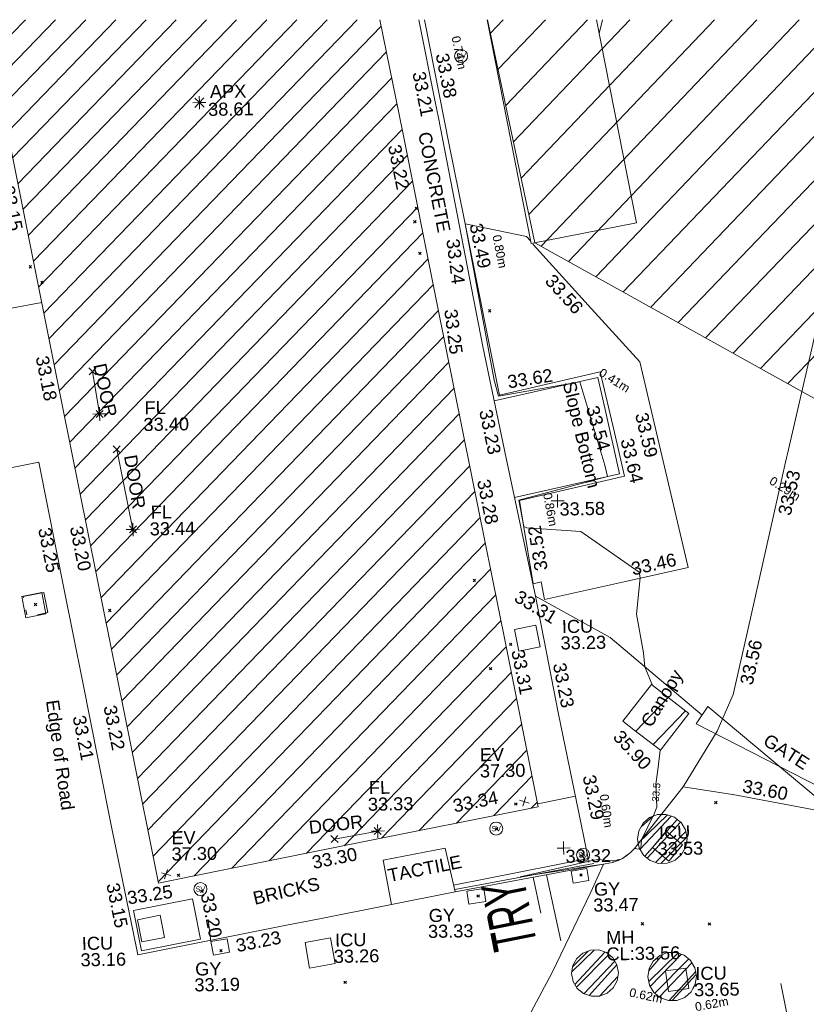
# Model space of a CAD drawing. Header units: millimetres. Extents: x -290717 to 520720, y -88450 to 287762.
# Tile 319 of 381: x 187907 to 210553, y 253670 to 282025. Entities that reach past the tile are written whole.
import ezdxf

# ---------------------------------------------------------------- set-up
doc = ezdxf.new("R2010")
doc.units = ezdxf.units.MM
for name, pattern in [('IMPORT-HIDDEN2 _3_', [4762.5, 3175, -1587.5]), ('IMPORT-UG_DRAINAGE_SURFACE_QLB4 _2_', [2700, 1500, -300.0000000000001, 0, -250, 150, -300.0000000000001, 0, -200]), ('IMPORT-UG_ELEC_LV_QLB2 _2_', [2700, 1500, -300.0000000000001, 0, -250, 150, -300.0000000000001, 0, -200]), ('IMPORT-UG_ELEC_STREET LIGHTING_QLB2 _2_', [2700, 1500, -300.0000000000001, 0, -250, 150, -300.0000000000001, 0, -200]), ('IMPORT-UG_UNIDENTIFIED_QLA _2_', [2350, 1500, -300.0000000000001, 0, -50, 150, -300.0000000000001, 0, -50])]:
    doc.linetypes.add(name, pattern=pattern)
for name, color, linetype, lineweight, true_color in [('00_TOPO_APEX_BUILDING', 7, 'Continuous', 9, 0x666666), ('00_TOPO_EAVE', 7, 'Continuous', 9, 0x666666), ('00_TOPO_LEVEL_FLOOR', 7, 'Continuous', 9, 0x666666), ('00_TOPO_SERV_MH', 7, 'Continuous', 9, 0x666666), ('00_TOPO_SERV_STOP_VALVE', 7, 'Continuous', 9, 0x666666), ('00_UAV_APEX_BUILDING', 7, 'Continuous', 9, 0x666666), ('00_UAV_BUILDING_CANOPY', 7, 'Continuous', 9, 0xff7fff), ('00_UAV_BUILDING_HATCH', 7, 'Continuous', 9, 0x999999), ('00_UAV_BUILDING_OUTLINE', 5, 'Continuous', 9, 0x0000ff), ('00_UAV_CONCRETE', 9, 'Continuous', 9, 0x808080), ('00_UAV_EAVE', 7, 'Continuous', 9, 0x666666), ('00_UAV_FENCE', 7, 'Continuous', 9, 0x264c2f), ('00_UAV_FOOTPATH', 7, 'Continuous', 9, 0xa50000), ('00_UAV_GATE', 7, 'Continuous', 9, 0xa50000), ('00_UAV_INT_DOOR', 7, 'Continuous', 9, 0x7f4f3f), ('00_UAV_KERB_BOTTOM', 1, 'Continuous', 9, 0xff0000), ('00_UAV_KERB_TOP', 7, 'Continuous', 9, 0xa500a5), ('00_UAV_LEVEL_FLOOR', 7, 'Continuous', 9, 0x666666), ('00_UAV_LEVEL_SPOT', 7, 'Continuous', 9, 0x666666), ('00_UAV_ROAD_MARKING_WHITE_CONTINUOUS', 7, 'Continuous', 9, 0x999999), ('00_UAV_ROAD_MARKING_WHITE_DASH', 7, 'Continuous', 9, 0x999999), ('00_UAV_SERV_GULLY', 7, 'Continuous', 9, 0x5252a5), ('00_UAV_SERV_IC', 5, 'Continuous', 9, 0x0000ff), ('00_UAV_SLOPE_BOTTOM', 30, 'Continuous', 9, 0xff7f00), ('00_UAV_TRACK', 7, 'Continuous', 9, 0x666666), ('01_DTM_CONTOUR_MNR', 7, 'Continuous', 9, 0xa5a552), ('01_DTM_CONTOUR_MNR_LABELS', 7, 'Continuous', 9, 0xa5a552), ('12333-PUM-2D-U-0001-C01 - Rev2_REVIT IMPORT_dwg', 7, 'Continuous', 9, 0x767676), ('PUM-CHAMBER EXTENTS', 6, 'IMPORT-HIDDEN2 _3_', 9, 0xff00ff), ('PUM-ELECTRIC-LV-QLB2', 1, 'IMPORT-UG_ELEC_LV_QLB2 _2_', 9, 0xff0000), ('PUM-SURFACE-QLB4', 4, 'IMPORT-UG_DRAINAGE_SURFACE_QLB4 _2_', 9, 0x00ffff), ('PUM-UNABLE TO SURVEY', 190, 'Continuous', 9, 0x7f00ff), ('PUM-UNIDENTIFIED UTILITIES-QLA', 7, 'IMPORT-UG_UNIDENTIFIED_QLA _2_', 9, 0x52a500)]:
    doc.layers.add(name, color=color, linetype=linetype, lineweight=lineweight, true_color=true_color)
for name, color, linetype, lineweight in [('00_UAV_CONTAINER', 7, 'Continuous', 9), ('00_UAV_ROAD_EDGE', 7, 'Continuous', 9), ('00_UAV_ROAD_TEXT', 7, 'Continuous', 9), ('00_UAV_SURFACE', 7, 'Continuous', 9), ('00_UAV_SURVEY_TEXT', 7, 'Continuous', 9), ('GEN-TEXT', 7, 'Continuous', 9)]:
    doc.layers.add(name, color=color, linetype=linetype, lineweight=lineweight)
doc.styles.add('Arial_1', font='arial.ttf', dxfattribs={"height": 250})
doc.styles.add('Swis721 Lt BT', font='swissl.ttf', dxfattribs={"height": 399.9999999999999})
doc.styles.add('Swis721 Lt BT_1', font='swissl.ttf', dxfattribs={"height": 200})
doc.styles.add('Swis721 Lt BT_12', font='swissl.ttf', dxfattribs={"width": 0.56, "height": 1264.1})
doc.styles.add('Swis721 Lt BT_2', font='swissl.ttf', dxfattribs={"height": 375})
pattern_1 = [(45, (-533641079.65, -725615854.3560001), (-265.1650429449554, 265.1650429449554), []), (45, (-533640902.873, -725615854.3560001), (-265.1650429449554, 265.1650429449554), [])]
pattern_2 = [(45, (0, 0), (-441.9417382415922, 441.9417382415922), [])]

# ---------------------------------------------------------------- blocks, each defined once
blk = doc.blocks.new('12333-PUM-2D-U-0001-C01 - Rev2_REVIT IMPORT_dwg_MSL_Apex_SYM-2077252-Site Location Plan Existing')
at = {"layer": '00_TOPO_APEX_BUILDING', "color": 254, "true_color": 0xcccccc, "flags": 128}
for points in [[(0, -500.8627267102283), (0, 0), (-500.8627267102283, 0)], [(354.163430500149, 354.1634305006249), (0, 0), (-354.1634305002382, 354.1634305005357)], [(354.1634305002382, -354.1634305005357), (0, 0), (-354.163430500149, -354.1634305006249)], [(500.8627267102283, 0), (0, 0), (0, 500.8627267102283)]]:
    blk.add_lwpolyline(points, dxfattribs=at)
blk = doc.blocks.new('12333-PUM-2D-U-0001-C01 - Rev2_REVIT IMPORT_dwg_MSL_Eaves_SYM_1-V74-Site Location Plan Existing')
at = {"layer": '00_TOPO_EAVE', "color": 254, "true_color": 0xcccccc}
for p, q in [((356.5791934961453, -116.0873754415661), (-356.5791934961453, 116.0873754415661)), ((-116.0873754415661, -356.5791934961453), (116.0873754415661, 356.5791934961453))]:
    blk.add_line(p, q, dxfattribs=at)
blk = doc.blocks.new('12333-PUM-2D-U-0001-C01 - Rev2_REVIT IMPORT_dwg__U58-2077588-Site Location Plan Existing')
at = {"layer": '00_UAV_GATE', "color": 9, "true_color": 0xe1aaaa, "flags": 128}
blk.add_lwpolyline([(169.9634222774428, 247.2092940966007), (-169.9634222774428, -247.2092940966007), (-4224.036577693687, 3268.209294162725), (-4563.963422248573, 2773.790705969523)], close=True, dxfattribs=at)
blk = doc.blocks.new('12333-PUM-2D-U-0001-C01 - Rev2_REVIT IMPORT_dwg_MSL_Sluice_Valve_SYM-2077246-Site Location Plan Existing')
at = {"layer": '00_TOPO_SERV_STOP_VALVE', "color": 254, "true_color": 0xcccccc}
blk.add_circle((0, 0), 500.0000000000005, dxfattribs=at)
at = {"layer": '00_TOPO_SERV_STOP_VALVE', "insert": (0, 198.9876086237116), "char_height": 399.9999999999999, "width": 785.1100955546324, "attachment_point": 2, "line_spacing_factor": 1.005061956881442, "style": 'Swis721 Lt BT'}
blk.add_mtext('SV', dxfattribs=at)
blk = doc.blocks.new('12333-PUM-2D-U-0001-C01 - Rev2_REVIT IMPORT_dwg_MSL_FLlvl_SYM-V141-Site Location Plan Existing')
at = {"layer": '00_TOPO_LEVEL_FLOOR', "color": 254, "true_color": 0xcccccc, "flags": 128}
for points in [[(0, -38.9261101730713), (0, 0), (-38.9261101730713, 0)], [(38.9261101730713, 0), (0, 0), (0, 38.9261101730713)]]:
    blk.add_lwpolyline(points, dxfattribs=at)
blk = doc.blocks.new('12333-PUM-2D-U-0001-C01 - Rev2_REVIT IMPORT_dwg_MSL_Node_Linework-V165-Site Location Plan Existing')
at = {"layer": '00_UAV_INT_DOOR', "color": 9, "true_color": 0xd4c4bf, "flags": 128}
for points in [[(530.3860888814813, 530.3860888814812), (0, 0), (-530.3860888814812, 530.3860888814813)], [(530.3860888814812, -530.3860888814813), (0, 0), (-530.3860888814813, -530.3860888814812)]]:
    blk.add_lwpolyline(points, dxfattribs=at)
blk = doc.blocks.new('12333-PUM-2D-U-0001-C01 - Rev2_REVIT IMPORT_dwg_UAV-2077255-Site Location Plan Existing')
at = {"layer": '00_UAV_LEVEL_SPOT', "color": 254, "true_color": 0xcccccc, "flags": 128}
for points in [[(0, -500.0000000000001), (0, 0), (-500.0000000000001, 0)], [(500.0000000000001, 0), (0, 0), (0, 500.0000000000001)]]:
    blk.add_lwpolyline(points, dxfattribs=at)
blk = doc.blocks.new('12333-PUM-2D-U-0001-C01 - Rev2_REVIT IMPORT_dwg_MGS62954_T2_Galway_ITM_3d_Rev1-2077680-Site Location Plan Existing')
at = {"layer": '00_UAV_BUILDING_HATCH', "true_color": 0xcccccc}
h = blk.add_hatch(dxfattribs=at)
h.set_pattern_fill('FP_1', color=254, style=0, pattern_type=2)
h.set_pattern_definition(pattern_2)
h.paths.add_polyline_path([(534098320.3660001, 725809196.0300001), (534109293.0208343, 725811204.3175412), (534105131.1090439, 725833943.7015136), (534093754.5390056, 725834142.2802824), (534097653.4430841, 725812839.8881663)])
h = blk.add_hatch(dxfattribs=at)
h.set_pattern_fill('FP_1', color=254, style=0, pattern_type=2)
h.set_pattern_definition(pattern_2)
h.paths.add_polyline_path([(534112835.4994584, 725812767.155555), (534113671.4994584, 725813809.1555548), (534112607.974, 725814662.4255003), (534111771.9740001, 725813620.4255004), (534112780.6914267, 725812811.1282176)])
at = {"layer": '00_UAV_BUILDING_CANOPY', "color": 254, "true_color": 0xcccccc, "flags": 128}
blk.add_lwpolyline([(534111771.974, 725813620.4255), (534112607.9740002, 725814662.4255002), (534113671.4994582, 725813809.1555548), (534112835.4994583, 725812767.1555548), (534112083.5126138, 725813370.4770538)], close=True, dxfattribs=at)
at = {"layer": '00_UAV_BUILDING_OUTLINE', "color": 254, "true_color": 0xcccccc, "flags": 128}
blk.add_lwpolyline([(534105131.1090441, 725833943.7015136), (534105728.5088915, 725830679.6956438), (534106628.6715771, 725825761.4883442), (534107528.8342627, 725820843.281045), (534108428.9969485, 725815925.0737458), (534109293.0208344, 725811204.3175412), (534109095.5738579, 725811168.1794958), (534104177.4691402, 725810268.0355853), (534099259.3644225, 725809367.8916746), (534098320.3660002, 725809196.0300003), (534097592.0625103, 725813175.2524203), (534096691.8923302, 725818093.5006658), (534095791.7221504, 725823011.7489113), (534094891.5519704, 725827929.9971569), (534093991.3817905, 725832848.2454023), (534093754.5390058, 725834142.2802824)], dxfattribs=at)
at = {"layer": '00_UAV_CONCRETE', "color": 254, "true_color": 0xcccccc, "flags": 128}
blk.add_lwpolyline([(534106814.3660001, 725808986.03), (534110698.366, 725809690.03), (534110506.3086175, 725810724.8540602), (534109925.3659999, 725813855.0300002), (534109604.9140628, 725815642.5065752), (534109314.2505001, 725817263.824)], dxfattribs=at)
at = {"layer": '00_UAV_CONTAINER', "color": 254, "true_color": 0xcccccc}
blk.add_line((534109369.8535001, 725827423.4500002), (534108214.3673308, 725833889.8830401), dxfattribs=at)
at = {"layer": '00_UAV_CONTAINER', "color": 254, "true_color": 0xcccccc, "flags": 128}
blk.add_lwpolyline([(534111362.7129667, 725833834.9284627), (534112411.2667567, 725827966.919782), (534109369.8535001, 725827423.4500002)], dxfattribs=at)
at = {"layer": '00_UAV_FENCE', "color": 254, "true_color": 0xcccccc, "flags": 128}
blk.add_lwpolyline([(534114051.2505001, 725813753.824), (534111445.2505, 725816037.8240002), (534110122.7855813, 725816798.6602229), (534109314.2505001, 725817263.824), (534108545.1528087, 725821252.5161247), (534107923.2505, 725824477.8240001), (534107626.4944378, 725826167.1610053), (534106761.4370026, 725831091.655303), (534106680.2505003, 725831553.8240002), (534106245.7619386, 725833924.245175)], dxfattribs=at)
at = {"layer": '00_UAV_FOOTPATH', "color": 254, "true_color": 0xcccccc, "flags": 128}
blk.add_lwpolyline([(534106410.5515299, 725833921.368762), (534106551.1586346, 725833136.7730289), (534107059.256, 725830301.5605), (534107440.8844509, 725828217.8806887), (534108341.3527576, 725823301.3509389), (534108383.2560002, 725823072.5605001), (534111288.2560001, 725823692.5605003), (534111669.9585162, 725821937.078044), (534111944.2560001, 725820675.5605003), (534108909.256, 725820029.5605001), (534108994.2991968, 725819435.718287), (534109253.3655384, 725817626.7019819), (534109484.6200001, 725817679.5135003), (534109572.6200001, 725817166.5135001), (534111912.7838488, 725817646.9370291), (534113727.6200002, 725818019.5135002), (534113061.8536809, 725821091.7638266), (534112440.6200001, 725823958.5135001), (534111077.8682559, 725825511.4902064), (534109424.6200001, 725827395.5135001), (534109417.8917603, 725827432.0339514)], dxfattribs=at)
at = {"layer": '00_UAV_INT_DOOR', "color": 254, "true_color": 0xcccccc}
for p, q in [((534096862.1480001, 725822731.3330002), (534096680.148, 725823960.3330001)), ((534097764.1480001, 725819391.3330001), (534097337.1480001, 725821704.3330002)), ((534104658.974, 725810582.4255002), (534103410.974, 725810375.4255))]:
    blk.add_line(p, q, dxfattribs=at)
at = {"layer": '00_UAV_KERB_BOTTOM', "color": 254, "true_color": 0xcccccc}
blk.add_line((534110871.3925, 725809473.967), (534106860.3925, 725808796.9670001), dxfattribs=at)
at = {"layer": '00_UAV_KERB_TOP', "color": 254, "true_color": 0xcccccc}
blk.add_line((534110859.7422756, 725809542.9907079), (534106848.7422755, 725808865.990708), dxfattribs=at)
at = {"layer": '00_UAV_ROAD_EDGE', "color": 254, "true_color": 0xcccccc, "flags": 128}
for points in [[(534106860.3925, 725808796.9670001), (534102933.3924999, 725808086.9669999), (534101940.9928157, 725807907.1501584), (534097690.3925, 725807136.9670001), (534097565.9372281, 725807804.8028785), (534097018.3925, 725810742.9670001), (534096658.9603114, 725812721.450695), (534096235.3925, 725815052.9669999), (534095764.2329654, 725817640.5003313), (534095083.8175, 725821377.2340001), (534094129.8174999, 725821199.2340001), (534094089.278039, 725821426.9996903), (534093356.8175, 725825542.2340001)], [(534110871.3925, 725809473.967), (534111400.3925001, 725809555.9670001), (534111455.5531319, 725809573.0286739), (534111509.9509099, 725809592.3852694), (534111563.4904017, 725809614.0028281), (534111616.0776808, 725809637.8434261), (534111667.6204913, 725809663.8652383), (534111718.0284095, 725809692.022614), (534111726.3925001, 725809696.967), (534111775.3627074, 725809727.5564561), (534111823.0090061, 725809760.1697392), (534111869.2478083, 725809794.7496352), (534111913.9979956, 725809831.2354786), (534111957.1810607, 725809869.5632613), (534111998.7212461, 725809909.6657429), (534112038.545676, 725809951.4725704), (534112076.5844847, 725809994.9103999), (534112107.3925, 725810032.967), (534113472.3924999, 725811705.967), (534114886.0792119, 725811455.6869755), (534114902.2505001, 725811452.824), (534118304.3925, 725810751.9670002)]]:
    blk.add_lwpolyline(points, dxfattribs=at)
at = {"layer": '00_UAV_ROAD_MARKING_WHITE_CONTINUOUS', "color": 254, "true_color": 0xcccccc}
for p, q in [((534109307.974, 725808140.4255002), (534109112.3469844, 725809177.065027)), ((534109494.4576728, 725809241.5598999), (534109876.9740001, 725807330.4255))]:
    blk.add_line(p, q, dxfattribs=at)
at = {"layer": '00_UAV_ROAD_MARKING_WHITE_DASH', "color": 254, "true_color": 0xcccccc, "flags": 128}
blk.add_lwpolyline([(534117072.7796369, 725801121.3943533), (534116539.7796369, 725804003.394353), (534116181.7796369, 725805991.3943532)], dxfattribs=at)
at = {"layer": '00_UAV_SERV_GULLY', "color": 254, "true_color": 0xcccccc, "flags": 128}
for points in [[(534110206.3925, 725809330.9670001), (534110657.3925, 725809398.967), (534110709.5615355, 725809052.9635439), (534110258.5615355, 725808984.963544)], [(534107196.3925, 725808807.967), (534107681.3925, 725808871.967), (534107730.6055256, 725808499.0245405), (534107245.6055256, 725808435.0245404)], [(534099803.3925, 725807486.967), (534100272.3925, 725807559.967), (534100333.6853713, 725807166.1812918), (534099864.6853713, 725807093.1812918)]]:
    blk.add_lwpolyline(points, close=True, dxfattribs=at)
at = {"layer": '00_UAV_SERV_IC', "color": 254, "true_color": 0xcccccc, "flags": 128}
for points in [[(534094529.3924999, 725817515.967), (534095106.3925, 725817618.967), (534095216.0996909, 725817004.3937073), (534094639.0996909, 725816901.3937072)], [(534109430.3659999, 725815807.03), (534108810.366, 725815695.03), (534108697.2981932, 725816320.941073), (534109317.2981932, 725816432.9410727)], [(534112558.3925, 725809972.967), (534112960.3925, 725810438.9670001), (534113426.8726967, 725810036.5527532), (534113024.8726967, 725809570.5527531)], [(534098467.7440001, 725807627.8415002), (534097816.744, 725807508.8415002), (534097699.2358173, 725808151.6803812), (534098350.2358173, 725808270.6803812)], [(534102509.3925, 725807409.967), (534103242.3925, 725807528.967), (534103361.9599818, 725806792.4715029), (534102628.9599817, 725806673.4715029)], [(534113535.3925, 725805894.967), (534112946.3925, 725805820.967), (534112872.3610081, 725806410.2176583), (534113461.3610082, 725806484.2176583)]]:
    blk.add_lwpolyline(points, close=True, dxfattribs=at)
at = {"layer": '00_UAV_SLOPE_BOTTOM', "color": 254, "true_color": 0xcccccc, "flags": 128}
blk.add_lwpolyline([(534108763.9245052, 725820117.9230136), (534111793.7572485, 725820750.2041692), (534111412.4309811, 725822604.749118), (534111221.3143439, 725823534.2271647), (534108225.5083221, 725822910.255396)], dxfattribs=at)
at = {"layer": '00_UAV_SURFACE', "color": 254, "true_color": 0xcccccc}
for p, q in [((534094325.6590919, 725825810.3014888), (534095250.9037696, 725825966.6113484)), ((534110365.1829342, 725811485.2531161), (534109278.522781, 725811283.530368))]:
    blk.add_line(p, q, dxfattribs=at)
at = {"layer": '00_UAV_SURFACE', "color": 254, "true_color": 0xcccccc, "flags": 128}
blk.add_lwpolyline([(534106860.3925, 725808796.9670001), (534106593.3925, 725810058.9670001), (534104799.3925, 725809740.967), (534105014.6069796, 725808463.24973)], dxfattribs=at)
blk.add_lwpolyline([(534099502.3924999, 725807556.967), (534097797.3925001, 725807249.9670001), (534097586.5515769, 725808420.9239187), (534099291.5515767, 725808727.9239186), (534099352.5572062, 725808389.1141526)], close=True, dxfattribs=at)
at = {"layer": '00_UAV_TRACK', "color": 254, "true_color": 0xcccccc, "flags": 128}
blk.add_lwpolyline([(534120273.8126596, 725833679.3846389), (534119419.366, 725831077.0300001), (534119272.523953, 725830630.866269), (534118876.4595541, 725829427.4672872), (534117815.285458, 725825848.3723108), (534117698.366, 725825454.0300001), (534117677.8804828, 725825379.10747), (534116670.3660002, 725821359.0300001), (534116583.7864962, 725821003.2328463), (534115401.6091875, 725816145.0931922), (534114962.3660001, 725814340.0300002), (534114481.3660002, 725813285.0300001), (534113472.3925, 725811705.967)], dxfattribs=at)
at = {"layer": '01_DTM_CONTOUR_MNR', "color": 254, "true_color": 0xcccccc}
blk.add_line((534111434.105466, 725833435.3954966), (534111539.8231981, 725833831.836992), dxfattribs=at)
at = {"layer": '01_DTM_CONTOUR_MNR', "color": 254, "true_color": 0xcccccc, "flags": 128}
for points in [[(534112637.3409413, 725814638.8643074), (534112430.0000002, 725815180.0000002), (534112398.4817986, 725815580.6213511), (534112211.5751737, 725816701.3679141), (534112340, 725817740), (534112313.6708572, 725817906.6936686), (534110652.474372, 725819109.8467952), (534109101.1287137, 725819242.0131983), (534109020, 725819280), (534108886.4285715, 725820044.1428573), (534111450.0000001, 725820680.0000002), (534111376.8777593, 725821000.6584382), (534110700.0000001, 725823420.0000001), (534108353.6486487, 725823041.891892), (534108236.4959426, 725823509.8711326), (534107480, 725828020), (534109235.2069162, 725827627.0762473), (534109356.6013715, 725827497.6127243)], [(534108751.7398501, 725804888.5183144), (534109608.1216931, 725806420.0000001), (534110760.5875689, 725808711.5729203), (534111140.0000001, 725809520.0000001), (534110868.5980736, 725809479.8134851), (534108740, 725809190.0000001), (534110775.8391573, 725809618.90079), (534110983.8675958, 725809652.8571429), (534111389.7202798, 725809604.5454545), (534111446.9954752, 725809602.9447966), (534111494.1393755, 725809618.5491244), (534111543.5248594, 725809632.4061915), (534111620.0000001, 725809640), (534111669.6067417, 725809662.303371), (534111719.7609562, 725809690.7569723), (534111779.6137339, 725809730.7296139), (534111820.0000001, 725809760), (534111867.5510203, 725809792.5396827), (534111910.0000001, 725809830), (534111959.3750001, 725809871.6666669), (534112000.0000001, 725809910), (534112040.0000001, 725809950.0000002), (534112171.778411, 725809928.6842105), (534112220.4831375, 725809953.3285125), (534112250.0000001, 725810200.0000002), (534112625.5764547, 725810944.2939041), (534112700.0000001, 725811130), (534112692.1689968, 725811559.6117889), (534112687.9951753, 725811788.5892091), (534112753.0359678, 725812202.8195943), (534112830.1691681, 725812771.432064)]]:
    blk.add_lwpolyline(points, dxfattribs=at)
for name, p, xscale, yscale, zscale in [('12333-PUM-2D-U-0001-C01 - Rev2_REVIT IMPORT_dwg_MSL_Sluice_Valve_SYM-2077246-Site Location Plan Existing', (534107448.366, 725832856.0300001), 0.375, 0.375, 0.375), ('12333-PUM-2D-U-0001-C01 - Rev2_REVIT IMPORT_dwg_MSL_Apex_SYM-2077252-Site Location Plan Existing', (534099892.2755001, 725831645.6930001), 0.375, 0.375, 0.375), ('12333-PUM-2D-U-0001-C01 - Rev2_REVIT IMPORT_dwg_MSL_Node_Linework-V165-Site Location Plan Existing', (534096680.148, 725823960.3330001), 0.19, 0.19, 0.19), ('12333-PUM-2D-U-0001-C01 - Rev2_REVIT IMPORT_dwg_MSL_FLlvl_SYM-V141-Site Location Plan Existing', (534096862.1480001, 725822731.3330002), 4.94, 4.94, 4.94), ('12333-PUM-2D-U-0001-C01 - Rev2_REVIT IMPORT_dwg_MSL_Node_Linework-V165-Site Location Plan Existing', (534096862.1480001, 725822731.3330002), 0.19, 0.19, 0.19), ('12333-PUM-2D-U-0001-C01 - Rev2_REVIT IMPORT_dwg_MSL_Node_Linework-V165-Site Location Plan Existing', (534097337.1480001, 725821704.3330002), 0.19, 0.19, 0.19), ('12333-PUM-2D-U-0001-C01 - Rev2_REVIT IMPORT_dwg_UAV-2077255-Site Location Plan Existing', (534110000.0000001, 725820000.0000001), 0.375, 0.375, 0.375), ('12333-PUM-2D-U-0001-C01 - Rev2_REVIT IMPORT_dwg_MSL_FLlvl_SYM-V141-Site Location Plan Existing', (534097764.1480001, 725819391.3330001), 4.94, 4.94, 4.94), ('12333-PUM-2D-U-0001-C01 - Rev2_REVIT IMPORT_dwg_MSL_Node_Linework-V165-Site Location Plan Existing', (534097764.1480001, 725819391.3330001), 0.19, 0.19, 0.19), ('12333-PUM-2D-U-0001-C01 - Rev2_REVIT IMPORT_dwg_MSL_Eaves_SYM_1-V74-Site Location Plan Existing', (534108893.3660001, 725811357.03), 0.375, 0.375, 0.375), ('12333-PUM-2D-U-0001-C01 - Rev2_REVIT IMPORT_dwg_MSL_FLlvl_SYM-V141-Site Location Plan Existing', (534104658.974, 725810582.4255002), 4.94, 4.94, 4.94), ('12333-PUM-2D-U-0001-C01 - Rev2_REVIT IMPORT_dwg_MSL_Node_Linework-V165-Site Location Plan Existing', (534104658.974, 725810582.4255002), 0.19, 0.19, 0.19), ('12333-PUM-2D-U-0001-C01 - Rev2_REVIT IMPORT_dwg_MSL_Sluice_Valve_SYM-2077246-Site Location Plan Existing', (534108069.3925, 725810593.9669999), 0.375, 0.375, 0.375), ('12333-PUM-2D-U-0001-C01 - Rev2_REVIT IMPORT_dwg_MSL_Node_Linework-V165-Site Location Plan Existing', (534103410.974, 725810375.4255), 0.19, 0.19, 0.19), ('12333-PUM-2D-U-0001-C01 - Rev2_REVIT IMPORT_dwg_UAV-2077255-Site Location Plan Existing', (534110000.0000001, 725810000), 0.375, 0.375, 0.375), ('12333-PUM-2D-U-0001-C01 - Rev2_REVIT IMPORT_dwg_MSL_Sluice_Valve_SYM-2077246-Site Location Plan Existing', (534110558.3925, 725809792.9669999), 0.375, 0.375, 0.375), ('12333-PUM-2D-U-0001-C01 - Rev2_REVIT IMPORT_dwg_MSL_Eaves_SYM_1-V74-Site Location Plan Existing', (534098544.3660001, 725809449.0300001), 0.375, 0.375, 0.375), ('12333-PUM-2D-U-0001-C01 - Rev2_REVIT IMPORT_dwg_MSL_Sluice_Valve_SYM-2077246-Site Location Plan Existing', (534099525.3925, 725809002.967), 0.375, 0.375, 0.375)]:
    blk.add_blockref(name, p, dxfattribs=dict(xscale=xscale, yscale=yscale, zscale=zscale))
blk.add_blockref('12333-PUM-2D-U-0001-C01 - Rev2_REVIT IMPORT_dwg__U58-2077588-Site Location Plan Existing', (534118445.2505, 725810732.8239999))
at = {"layer": '00_TOPO_SERV_MH', "char_height": 375, "attachment_point": 1, "line_spacing_factor": 1.005061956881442, "style": 'Swis721 Lt BT_2'}
for s, insert, width in [('MH', (534111180.0295311, 725807588.4116999), 949.779278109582), ('CL:33.56', (534111180.0295311, 725807115.3184849), 2440.932744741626)]:
    blk.add_mtext(s, dxfattribs=dict(at, insert=insert, width=width))
at = {"layer": '00_UAV_APEX_BUILDING', "char_height": 375, "attachment_point": 1, "line_spacing_factor": 1.005061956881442, "style": 'Swis721 Lt BT_2'}
for s, insert, width in [('APX', (534100197.8508174, 725832145.4907457), 1130.237340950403), ('38.61', (534100138.271278, 725831633.4843671), 1495.902363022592)]:
    blk.add_mtext(s, dxfattribs=dict(at, insert=insert, width=width))
at = {"layer": '00_UAV_BUILDING_CANOPY', "color": 251, "true_color": 0x666666, "char_height": 375, "attachment_point": 1, "line_spacing_factor": 1.005061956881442, "style": 'Swis721 Lt BT_2'}
for s, insert, width, rotation in [('Canopy', (534112263.6243417, 725813597.8148443), 2113.25889379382, 58.039375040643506), ('35.90', (534111733.7301298, 725813403.8468175), 1495.902363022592, 311.67065905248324)]:
    blk.add_mtext(s, dxfattribs=dict(at, insert=insert, width=width, rotation=rotation))
at = {"layer": '00_UAV_BUILDING_OUTLINE', "color": 251, "true_color": 0x666666, "char_height": 375, "width": 1495.902363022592, "attachment_point": 1, "line_spacing_factor": 1.005061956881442, "style": 'Swis721 Lt BT_2'}
for s, insert, rotation in [('33.22', (534105664.9130622, 725830370.2606119), 280.3718530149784), ('33.15', (534094515.5744555, 725829379.3712727), 280.371853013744), ('33.25', (534107206.2998867, 725825597.5978466), 276.319174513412), ('33.18', (534095415.2404615, 725824463.8776759), 280.3718530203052), ('33.28', (534108060.9808196, 725820686.525163), 280.3718530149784), ('33.20', (534096315.0439696, 725819547.6328114), 280.37185301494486), ('33.31', (534108961.1435054, 725815768.3178638), 280.37185302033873), ('33.22', (534097192.6135973, 725814369.6136589), 280.3718530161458), ('33.34', (534106808.7756064, 725811448.2966805), 10.371853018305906), ('33.30', (534102723.3369948, 725809891.1872243), 10.371853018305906), ('33.25', (534097392.0512036, 725808966.2437444), 7.651044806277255)]:
    blk.add_mtext(s, dxfattribs=dict(at, insert=insert, rotation=rotation))
at = {"layer": '00_UAV_CONCRETE', "color": 251, "true_color": 0x666666, "char_height": 375, "width": 1495.902363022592, "attachment_point": 1, "line_spacing_factor": 1.005061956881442, "style": 'Swis721 Lt BT_2'}
for s, insert, rotation in [('33.23', (534110151.8276865, 725815365.9578387), 280.16379725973), ('33.29', (534110951.7718828, 725812123.9436064), 280.51413524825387)]:
    blk.add_mtext(s, dxfattribs=dict(at, insert=insert, rotation=rotation))
at = {"layer": '00_UAV_EAVE', "char_height": 375, "attachment_point": 1, "line_spacing_factor": 1.005061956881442, "style": 'Swis721 Lt BT_2'}
for s, insert, width in [('EV', (534107634.0208614, 725812915.6063877), 736.078940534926), ('37.30', (534107629.3524582, 725812448.8557637), 1495.902363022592), ('EV', (534098716.6276368, 725810679.1253535), 736.078940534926), ('37.30', (534098711.9592336, 725810212.3747294), 1495.902363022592)]:
    blk.add_mtext(s, dxfattribs=dict(at, insert=insert, width=width))
at = {"layer": '00_UAV_FENCE', "color": 251, "true_color": 0x666666, "char_height": 375, "width": 1495.902363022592, "attachment_point": 1, "line_spacing_factor": 1.005061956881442, "style": 'Swis721 Lt BT_2'}
for s, insert, rotation in [('33.21', (534106404.3868791, 725832462.7982453), 280.1879965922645), ('33.24', (534107301.0537258, 725827617.404732), 276.319174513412), ('33.23', (534108155.4829367, 725822698.26915), 280.9138039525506), ('33.31', (534108874.9532229, 725817469.8026551), 327.31870293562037)]:
    blk.add_mtext(s, dxfattribs=dict(at, insert=insert, rotation=rotation))
at = {"layer": '00_UAV_FOOTPATH', "color": 251, "true_color": 0x666666, "char_height": 375, "width": 1495.902363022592, "attachment_point": 1, "line_spacing_factor": 1.005061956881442, "style": 'Swis721 Lt BT_2'}
for s, insert, rotation in [('33.38', (534107082.7222321, 725832978.0515543), 280.16010355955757), ('33.49', (534107973.0499039, 725828061.1889682), 280.3787611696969), ('33.56', (534110007.4529075, 725826565.4527838), 311.26725758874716), ('33.62', (534108593.4646512, 725823632.088262), 7.964736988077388), ('33.59', (534112638.7725704, 725822529.9476155), 282.22711920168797), ('33.64', (534112206.9983365, 725821798.0075723), 282.2671390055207), ('33.52', (534109313.9432524, 725817971.8485376), 98.14982476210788), ('33.46', (534112058.0854346, 725818182.3245653), 11.601336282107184)]:
    blk.add_mtext(s, dxfattribs=dict(at, insert=insert, rotation=rotation))
at = {"layer": '00_UAV_GATE', "color": 251, "true_color": 0x666666, "insert": (534115971.0952701, 725813211.67753), "char_height": 375, "width": 1567.13580888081, "attachment_point": 1, "rotation": 326.5540475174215, "line_spacing_factor": 1.005061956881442, "style": 'Swis721 Lt BT_2'}
blk.add_mtext('GATE', dxfattribs=at)
at = {"layer": '00_UAV_INT_DOOR', "color": 251, "true_color": 0x666666, "char_height": 375, "width": 1790.333939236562, "attachment_point": 1, "line_spacing_factor": 1.005061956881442, "style": 'Swis721 Lt BT_2'}
for insert, rotation in [((534097070.899208, 725824219.5183947), 280.9787838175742), ((534097911.6017704, 725821565.8516325), 278.4399921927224), ((534102660.4464622, 725810904.4944024), 5.579205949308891)]:
    blk.add_mtext('DOOR', dxfattribs=dict(at, insert=insert, rotation=rotation))
at = {"layer": '00_UAV_LEVEL_FLOOR', "char_height": 375, "attachment_point": 1, "line_spacing_factor": 1.005061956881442, "style": 'Swis721 Lt BT_2'}
for s, insert, width in [('FL', (534098157.4287255, 725823073.2140251), 683.841080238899), ('33.40', (534098119.8327733, 725822592.2891706), 1495.902363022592), ('FL', (534098283.9349432, 725820064.1048127), 683.841080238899), ('33.44', (534098246.338991, 725819583.1799583), 1495.902363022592), ('FL', (534104425.620685, 725812026.0929296), 683.841080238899), ('33.33', (534104388.0247329, 725811545.1680751), 1495.902363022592)]:
    blk.add_mtext(s, dxfattribs=dict(at, insert=insert, width=width))
at = {"layer": '00_UAV_LEVEL_SPOT', "char_height": 375, "width": 1495.902363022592, "attachment_point": 1, "line_spacing_factor": 1.005061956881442, "style": 'Swis721 Lt BT_2'}
for s, insert in [('33.58', (534110051.8765643, 725819949.1441548)), ('33.32', (534110051.8765643, 725809949.1441547))]:
    blk.add_mtext(s, dxfattribs=dict(at, insert=insert))
at = {"layer": '00_UAV_ROAD_EDGE', "color": 251, "true_color": 0x666666, "char_height": 375, "attachment_point": 1, "line_spacing_factor": 1.005061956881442, "style": 'Swis721 Lt BT_2'}
for s, insert, width, rotation in [('33.25', (534095401.1764135, 725819519.2626287), 1495.902363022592, 280.31982690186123), ('Edge of Road', (534095544.8690616, 725814545.896738), 3746.879252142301, 277.09910993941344), ('33.21', (534096299.3104755, 725814091.9140309), 1495.902363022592, 280.29665735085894), ('33.60', (534115230.6595031, 725811890.4475847), 1495.902363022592, 348.3859345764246), ('33.15', (534097185.295178, 725809252.9589641), 1495.902363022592, 280.5563259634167), ('33.23', (534100490.9540771, 725807533.7441124), 1495.902363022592, 10.270222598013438)]:
    blk.add_mtext(s, dxfattribs=dict(at, insert=insert, width=width, rotation=rotation))
at = {"layer": '00_UAV_ROAD_TEXT', "color": 251, "true_color": 0x666666, "insert": (534107951.5896649, 725807002.3838295), "char_height": 1264.1, "width": 2000.875273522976, "attachment_point": 1, "rotation": 100.26738921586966, "line_spacing_factor": 1.005061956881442, "style": 'Swis721 Lt BT_12'}
blk.add_mtext('TRY', dxfattribs=at)
at = {"layer": '00_UAV_SERV_GULLY', "color": 251, "true_color": 0x666666, "char_height": 375, "attachment_point": 1, "line_spacing_factor": 1.005061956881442, "style": 'Swis721 Lt BT_2'}
for s, insert, width in [('GY', (534110854.5008029, 725808986.3471408), 821.5590755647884), ('GY', (534106083.9206781, 725808311.4909481), 821.5590755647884), ('33.47', (534110824.5197052, 725808529.5109386), 1495.902363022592), ('33.33', (534106053.9395804, 725807854.6547459), 1495.902363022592), ('GY', (534099333.6869133, 725806888.2902805), 821.5590755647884), ('33.19', (534099303.7058156, 725806431.4540783), 1495.902363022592)]:
    blk.add_mtext(s, dxfattribs=dict(at, insert=insert, width=width))
at = {"layer": '00_UAV_SERV_IC', "color": 251, "true_color": 0x666666, "char_height": 375, "attachment_point": 1, "line_spacing_factor": 1.005061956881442, "style": 'Swis721 Lt BT_2'}
for s, insert, width in [('ICU', (534110061.1951541, 725816564.3946308), 1021.012723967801), ('33.23', (534110016.3670036, 725816094.0156299), 1495.902363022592), ('ICU', (534112752.6553192, 725810587.9375197), 1021.012723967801), ('33.53', (534112707.8271687, 725810117.5585188), 1495.902363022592), ('ICU', (534096083.6013983, 725807680.6634039), 1021.012723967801), ('ICU', (534103375.6364154, 725807652.656696), 1021.012723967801), ('33.16', (534096038.7732478, 725807210.284403), 1495.902363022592), ('33.26', (534103330.8082648, 725807182.2776952), 1495.902363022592), ('ICU', (534113729.6553194, 725806509.9375197), 1021.012723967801), ('33.65', (534113684.8271689, 725806039.5585188), 1495.902363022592)]:
    blk.add_mtext(s, dxfattribs=dict(at, insert=insert, width=width))
at = {"layer": '00_UAV_SLOPE_BOTTOM', "color": 251, "true_color": 0x666666, "char_height": 375, "attachment_point": 1, "line_spacing_factor": 1.005061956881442, "style": 'Swis721 Lt BT_2'}
for s, insert, width, rotation in [('Slope Bottom', (534110572.5705302, 725823469.5392383), 3685.143599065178, 282.4498419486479), ('33.54', (534111224.759832, 725822757.5641186), 1495.902363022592, 284.68456899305)]:
    blk.add_mtext(s, dxfattribs=dict(at, insert=insert, width=width, rotation=rotation))
at = {"layer": '00_UAV_SURFACE', "color": 251, "true_color": 0x666666, "insert": (534099894.3874739, 725808921.8789163), "char_height": 375, "width": 1495.902363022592, "attachment_point": 1, "rotation": 280.5709719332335, "line_spacing_factor": 1.005061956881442, "style": 'Swis721 Lt BT_2'}
blk.add_mtext('33.20', dxfattribs=at)
at = {"layer": '00_UAV_SURVEY_TEXT', "color": 251, "true_color": 0x666666, "char_height": 375, "attachment_point": 1, "line_spacing_factor": 1.005061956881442, "style": 'Swis721 Lt BT_2'}
for s, insert, width, rotation in [('CONCRETE', (534106540.1163942, 725830719.6440836), 3286.236302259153, 280.22829239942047), ('TACTILE', (534104900.4694788, 725809477.0786426), 2341.205920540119, 10.06552946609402), ('BRICKS', (534101003.3039652, 725808885.8227783), 2165.496754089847, 12.02090385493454)]:
    blk.add_mtext(s, dxfattribs=dict(at, insert=insert, width=width, rotation=rotation))
at = {"layer": '00_UAV_TRACK', "char_height": 375, "width": 1495.902363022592, "attachment_point": 1, "line_spacing_factor": 1.005061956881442, "style": 'Swis721 Lt BT_2'}
for s, insert, rotation in [('33.53', (534116336.4987378, 725819526.448101), 76.32348558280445), ('33.56', (534115153.6724813, 725814663.4881424), 76.32348557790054)]:
    blk.add_mtext(s, dxfattribs=dict(at, insert=insert, rotation=rotation))
at = {"layer": '01_DTM_CONTOUR_MNR_LABELS', "color": 251, "true_color": 0x666666, "insert": (534112593.2615047, 725811570.3972006), "char_height": 200, "width": 620.5117196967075, "attachment_point": 2, "rotation": 83.77674505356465, "line_spacing_factor": 1.005061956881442, "style": 'Swis721 Lt BT_1'}
blk.add_mtext('33.5', dxfattribs=at)
blk = doc.blocks.new('12333-PUM-2D-U-0001-C01 - Rev2_REVIT IMPORT_dwg-1620468-Site Location Plan Existing')
at = {"layer": 'PUM-CHAMBER EXTENTS', "true_color": 0xfff4d4}
h = blk.add_hatch(dxfattribs=at)
h.set_pattern_fill('FP_14', style=0, pattern_type=2)
h.set_pattern_definition([(45, (-533641079.65, -725615854.3560001), (-618.7184335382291, 618.7184335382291), [])])
h.paths.add_polyline_path([(548820.3501529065, 143595.6438214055), (598554.7265481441, 155705.0015586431), (665880.350152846, 173780.643821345), (683590.8699340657, 180379.6662089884), (684126.292145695, 185226.5029211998), (699646.6566527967, 190872.8378213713), (682988.0270851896, 214267.7933273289), (606098.2658213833, 215609.9091025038), (611594.7356529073, 198837.6438862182), (620808.8827925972, 194892.6093451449), (622809.8820558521, 181730.4029184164), (546425.3200724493, 167969.8622055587), (546575.8377649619, 166438.0438213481), (546752.1501529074, 166438.0438213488), (546742.8316869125, 165904.1892620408), (546628.8411191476, 165898.6287465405), (546695.6373264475, 165218.8438213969), (546866.4501528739, 165218.8438214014), (546857.1396212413, 164685.44382141), (546748.0496345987, 164685.443821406), (546816.1401362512, 163992.4868641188), (546980.7501529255, 163999.6438213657), (547018.8501528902, 163466.243821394), (546868.4915593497, 163459.7064912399), (546935.2364494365, 162780.4438213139), (547056.9501529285, 162780.4438213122), (547056.9501528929, 162323.2438213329), (546980.1612849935, 162323.2438213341), (547055.375663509, 161557.7871773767), (547133.1501528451, 161561.2438213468), (547171.2501528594, 161104.0438213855), (547100.264113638, 161100.9574718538), (547167.3480998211, 160418.2438213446), (547285.5501528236, 160418.2438213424), (547285.5501528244, 159884.8438213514), (547219.7604079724, 159884.8438213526), (547286.664106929, 159203.9649537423), (547399.8501529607, 159199.0438213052), (547361.7501529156, 158665.643821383), (547339.521844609, 158666.0318179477), (547526.6396990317, 156761.7336279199), (547552.250152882, 156760.6438213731), (547555.1797682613, 156471.2813760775), (547638.9409207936, 155618.8442227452), (547666.5501528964, 155617.6438213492), (547669.1799035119, 155311.102130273), (547744.1895742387, 154547.7287972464), (547818.950152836, 154550.8438213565), (547809.6327004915, 154017.0473340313), (547796.3901281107, 154016.4838203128), (547863.8113582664, 153330.3380382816), (547895.1501528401, 153331.6438213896), (547933.2501528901, 152798.2438213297), (547916.1638860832, 152797.5464226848), (547983.733439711, 152109.8911528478), (548047.5501528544, 152112.4438213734), (548085.6501528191, 151579.0438214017), (548036.0897145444, 151577.0614038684), (548096.0084987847, 150967.2680053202), (548123.7501529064, 150969.4438213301), (548161.850152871, 150436.0438213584), (548148.313419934, 150434.9608827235), (548720.0288377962, 144616.6137303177)])
h.paths.add_polyline_path([(507602.6006529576, 195456.4678212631), (521342.9320607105, 197371.1634294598), (539189.5091527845, 196672.9153214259), (560381.4725447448, 200828.819264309), (577694.2496529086, 209009.0883214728), (593968.6270046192, 215821.6327356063), (467149.496982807, 218035.2688842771), (468398.9507812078, 211588.5258330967), (490993.690740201, 198483.5081887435), (503467.5815323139, 197676.0129840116), (507337.4300206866, 195598.8028811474)])
at = {"layer": 'PUM-CHAMBER EXTENTS', "true_color": 0xffaaff}
h = blk.add_hatch(dxfattribs=at)
h.set_pattern_fill('FP_3', color=211, style=0, pattern_type=2)
h.set_pattern_definition(pattern_1)
h.paths.add_polyline_path([(471643.4255348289, 193655.9510472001), (471891.7677995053, 193655.9510472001), (472125.1331930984, 193740.8891041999), (472315.3744050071, 193900.5204349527), (472439.5455374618, 194115.5911450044), (472482.669719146, 194360.1605327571), (472439.5455374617, 194604.7299205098), (472315.3744050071, 194819.8006305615), (472125.1331932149, 194979.431961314), (471891.7677995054, 195064.3700183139), (471643.4255348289, 195064.3700183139), (471410.0601412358, 194979.4319613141), (471219.818929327, 194819.8006305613), (471095.6477968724, 194604.7299205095), (471052.5236151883, 194360.160532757), (471095.6477968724, 194115.5911450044), (471219.818929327, 193900.5204349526), (471410.0601411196, 193740.8891041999)])
h = blk.add_hatch(dxfattribs=at)
h.set_pattern_fill('FP_3', color=211, style=0, pattern_type=2)
h.set_pattern_definition(pattern_1)
h.paths.add_polyline_path([(469644.7462766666, 189865.012401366), (469878.9560318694, 189865.012401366), (470099.0412106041, 189945.1168554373), (470278.4562921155, 190095.6639841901), (470395.5611697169, 190298.4955819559), (470436.2312669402, 190529.1471647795), (470395.5611697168, 190759.7987476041), (470272.4988277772, 190967.6292515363), (470099.0412106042, 191113.1774741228), (469878.9560318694, 191193.281928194), (469644.7462766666, 191193.281928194), (469424.661097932, 191113.1774741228), (469245.2460164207, 190962.63034537), (469128.1411388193, 190759.798747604), (469087.4710415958, 190529.1471647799), (469128.1411388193, 190298.4955819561), (469245.2460164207, 190095.6639841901), (469424.661097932, 189945.1168554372)])
h = blk.add_hatch(dxfattribs=at)
h.set_pattern_fill('FP_3', color=211, style=0, pattern_type=2)
h.set_pattern_definition(pattern_1)
h.paths.add_polyline_path([(471860.8470999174, 189703.0472223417), (472104.4550163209, 189703.0472223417), (472333.3715775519, 189786.3660367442), (472519.9860682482, 189942.954187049), (472641.7900263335, 190153.9248310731), (472684.0920971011, 190393.8317957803), (472641.7900263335, 190633.7387604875), (472519.9860682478, 190844.7094045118), (472333.3715776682, 191001.2975548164), (472104.4550163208, 191084.6163692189), (471860.8470999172, 191084.6163692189), (471631.9305386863, 191001.2975548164), (471445.3160479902, 190844.7094045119), (471323.5120899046, 190633.7387604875), (471281.210019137, 190393.8317957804), (471323.5120899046, 190153.9248310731), (471445.3160479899, 189942.954187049), (471631.9305385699, 189786.3660367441)])
at = {"layer": 'GEN-TEXT', "color": 253, "true_color": 0xaaaaaa}
for p, q in [((464968.9948138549, 212605.2884822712), (465039.705491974, 212675.9991603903)), ((465039.705491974, 212605.2884822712), (464968.9948138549, 212675.9991603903)), ((464917.9948138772, 212217.2884822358), (464988.7054919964, 212287.999160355)), ((464988.7054919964, 212217.2884822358), (464917.9948138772, 212287.999160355)), ((465047.9948137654, 211304.2884822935), (465118.7054918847, 211374.9991604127)), ((465118.7054918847, 211304.2884822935), (465047.9948137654, 211374.9991604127)), ((453825.9948138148, 211114.288482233), (453896.705491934, 211184.9991603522)), ((453896.705491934, 211114.288482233), (453825.9948138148, 211184.9991603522)), ((454152.9948138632, 210663.288482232), (454223.7054919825, 210733.9991603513)), ((454223.7054919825, 210663.288482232), (454152.9948138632, 210733.9991603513)), ((467024.9948138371, 209615.2884822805), (467095.7054919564, 209685.9991603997)), ((467095.7054919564, 209615.2884822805), (467024.9948138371, 209685.9991603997)), ((466450.9948138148, 201861.2884823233), (466521.705491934, 201931.9991604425)), ((466521.705491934, 201861.2884823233), (466450.9948138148, 201931.9991604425)), ((453804.9948138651, 201389.2884822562), (453875.7054919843, 201459.9991603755)), ((453875.7054919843, 201389.2884822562), (453804.9948138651, 201459.9991603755)), ((455940.9948138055, 201178.288482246), (456011.7054919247, 201248.9991603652)), ((456011.7054919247, 201178.288482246), (455940.9948138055, 201248.9991603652)), ((467462.9948138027, 200004.2884822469), (467533.7054919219, 200074.9991603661)), ((467533.7054919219, 200004.2884822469), (467462.9948138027, 200074.9991603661)), ((466872.9948138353, 199310.2884822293), (466943.7054919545, 199380.9991603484)), ((466943.7054919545, 199310.2884822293), (466872.9948138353, 199380.9991603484)), ((467531.9948138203, 195403.2884822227), (467602.7054919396, 195473.9991603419)), ((467602.7054919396, 195403.2884822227), (467531.9948138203, 195473.9991603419)), ((473289.9948138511, 195343.2884822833), (473360.7054919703, 195413.9991604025)), ((473360.7054919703, 195343.2884822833), (473289.9948138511, 195413.9991604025)), ((466970.2323138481, 194695.643821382), (467040.9429919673, 194766.3544995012)), ((467040.9429919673, 194695.643821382), (466970.2323138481, 194766.3544995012)), ((469440.9948138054, 193917.2884823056), (469511.7054919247, 193987.9991604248)), ((469511.7054919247, 193917.2884823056), (469440.9948138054, 193987.9991604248)), ((457787.9948138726, 193521.2884822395), (457858.7054919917, 193591.9991603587)), ((457858.7054919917, 193521.2884822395), (457787.9948138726, 193591.9991603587)), ((469370.9948138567, 193324.2884823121), (469441.7054919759, 193394.9991604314)), ((469441.7054919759, 193324.2884823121), (469370.9948138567, 193394.9991604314)), ((458449.9948137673, 193049.2884822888), (458520.7054918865, 193119.9991604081)), ((458520.7054918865, 193049.2884822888), (458449.9948137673, 193119.9991604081)), ((466402.9948138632, 192773.2884822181), (466473.7054919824, 192843.9991603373)), ((466473.7054919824, 192773.2884822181), (466402.9948138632, 192843.9991603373)), ((471116.994813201, 191889.2884815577), (471187.7054913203, 191959.999159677)), ((471187.7054913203, 191889.2884815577), (471116.994813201, 191959.999159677)), ((473044.9948138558, 191852.2884822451), (473115.7054919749, 191922.9991603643)), ((473115.7054919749, 191852.2884822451), (473044.9948138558, 191922.9991603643)), ((458971.6684536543, 191330.2884822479), (459042.3791317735, 191400.9991603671)), ((459042.3791317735, 191330.2884822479), (458971.6684536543, 191400.9991603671)), ((462529.9948138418, 190354.2884822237), (462600.705491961, 190424.9991603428)), ((462600.705491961, 190354.2884822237), (462529.9948138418, 190424.9991603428))]:
    blk.add_line(p, q, dxfattribs=at)
at = {"layer": 'PUM-CHAMBER EXTENTS', "color": 211, "linetype": 'Continuous', "true_color": 0xffaaff, "flags": 128}
for points in [[(472482.6697191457, 194360.1605327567), (472439.5455374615, 194604.7299205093), (472315.3744050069, 194819.8006305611), (472213.4031339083, 194905.3646865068), (472125.1331932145, 194979.4319613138), (471891.7677995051, 195064.3700183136), (471643.4255348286, 195064.3700183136), (471410.0601412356, 194979.4319613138), (471219.8189293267, 194819.8006305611), (471095.6477968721, 194604.7299205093), (471052.523615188, 194360.1605327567), (471063.4708431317, 194298.0757181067), (471095.6477968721, 194115.5911450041), (471219.8189293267, 193900.5204349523), (471410.0601411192, 193740.8891041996), (471643.4255348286, 193655.9510471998), (471891.7677995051, 193655.9510471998), (472009.6349742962, 193698.851190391), (472125.1331930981, 193740.8891041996), (472315.3744050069, 193900.5204349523), (472439.5455374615, 194115.5911450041)], [(470436.23126694, 190529.1471647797), (470395.5611697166, 190759.7987476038), (470278.4562921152, 190962.6303453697), (470272.4988277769, 190967.629251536), (470099.0412106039, 191113.1774741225), (469878.9560318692, 191193.2819281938), (469644.7462766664, 191193.2819281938), (469424.6610979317, 191113.1774741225), (469245.2460164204, 190962.6303453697), (469128.141138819, 190759.7987476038), (469120.5163727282, 190716.5565504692), (469087.4710415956, 190529.1471647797), (469128.141138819, 190298.4955819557), (469245.2460164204, 190095.6639841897), (469424.6610979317, 189945.1168554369), (469644.7462766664, 189865.0124013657), (469878.9560318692, 189865.0124013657), (469925.989010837, 189882.1310057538), (470099.0412106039, 189945.1168554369), (470278.4562921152, 190095.6639841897), (470395.5611697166, 190298.4955819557)], [(472684.0920971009, 190393.83179578), (472641.7900263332, 190633.7387604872), (472519.9860682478, 190844.7094045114), (472333.371577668, 191001.2975548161), (472104.4550163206, 191084.6163692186), (472012.3501528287, 191084.6163692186), (471860.8470999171, 191084.6163692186), (471631.930538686, 191001.2975548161), (471445.3160479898, 190844.7094045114), (471323.5120899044, 190633.7387604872), (471281.2100191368, 190393.83179578), (471323.5120899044, 190153.9248310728), (471390.4878234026, 190037.919457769), (471445.3160479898, 189942.9541870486), (471631.9305385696, 189786.3660367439), (471860.8470999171, 189703.0472223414), (472104.4550163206, 189703.0472223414), (472333.3715775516, 189786.3660367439), (472519.9860682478, 189942.9541870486), (472574.230827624, 190036.9088662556), (472641.7900263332, 190153.9248310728)]]:
    blk.add_lwpolyline(points, close=True, dxfattribs=at)
at = {"layer": 'PUM-SURFACE-QLB4', "color": 131, "true_color": 0xaaffff}
blk.add_line((458723.7426528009, 191632.6108212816), (458652.4544666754, 192271.5757850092), dxfattribs=at)
at = {"layer": 'PUM-UNABLE TO SURVEY', "color": 7, "true_color": 0xfff4d4, "flags": 128}
blk.add_lwpolyline([(467149.4969828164, 218035.2688842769), (468398.9507812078, 211588.5258330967), (490993.690740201, 198483.5081887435), (503467.5815323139, 197676.0129840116), (507602.6006529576, 195456.4678212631), (521342.9320607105, 197371.1634294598), (539189.5091527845, 196672.9153214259), (560381.472544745, 200828.8192643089), (577694.2496529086, 209009.0883214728), (593968.6270046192, 215821.6327356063)], dxfattribs=at)
at = {"layer": 'PUM-UNIDENTIFIED UTILITIES-QLA', "color": 9, "true_color": 0xc5e1aa, "flags": 128}
blk.add_lwpolyline([(453487.3501529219, 201655.6438213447), (454083.3501528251, 201762.6438213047), (454191.3501528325, 201183.6438212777), (453595.3501529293, 201076.6438212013)], close=True, dxfattribs=at)
blk.add_blockref('12333-PUM-2D-U-0001-C01 - Rev2_REVIT IMPORT_dwg_MGS62954_T2_Galway_ITM_3d_Rev1-2077680-Site Location Plan Existing', (-533641079.6498471, -725615854.3561786))
at = {"layer": 'PUM-ELECTRIC-LV-QLB2', "char_height": 250, "width": 1160.025439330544, "attachment_point": 2, "line_spacing_factor": 0.9417779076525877, "style": 'Arial_1'}
for s, insert, rotation in [('0.74m', (466433.696189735, 217124.5273503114), 280.60038181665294), ('0.80m', (467509.2694108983, 211377.3846076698), 280.0733113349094), ('0.41m', (470691.3424776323, 207692.3346169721), 326.8318079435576), ('0.29m', (475543.6150594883, 204490.4988845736), 326.5806191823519), ('0.86m', (468833.8357454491, 203921.1054693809), 279.5242808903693), ('0.60m', (470294.9420034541, 195210.709801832), 277.12370682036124), ('0.62m', (471248.5578969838, 189977.8824979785), 346.8073384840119), ('0.62m', (473084.4656829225, 189705.9283626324), 9.681528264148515)]:
    blk.add_mtext(s, dxfattribs=dict(at, insert=insert, rotation=rotation))

msp = doc.modelspace()

# ---------------------------------------------------------------- block references
at = {"layer": '12333-PUM-2D-U-0001-C01 - Rev2_REVIT IMPORT_dwg', "color": 254, "linetype": 'IMPORT-UG_ELEC_STREET LIGHTING_QLB2 _2_', "true_color": 0xffd4d4, "rotation": 0.9999999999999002}
msp.add_blockref('12333-PUM-2D-U-0001-C01 - Rev2_REVIT IMPORT_dwg-1620468-Site Location Plan Existing', (-261895.0770586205, 55869.5817132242), dxfattribs=at)

doc.saveas('drawing.dxf')
